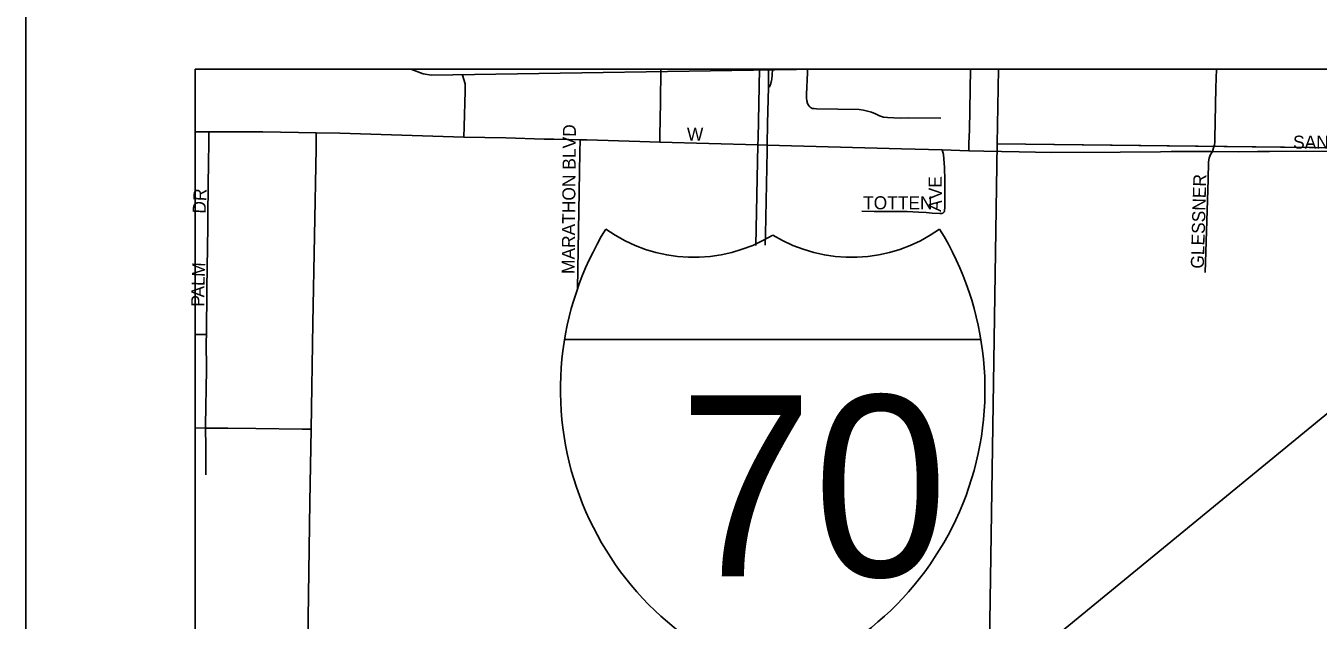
# Model space of a CAD drawing. Extents: x 0 to 68, y 0 to 52.9.
# Drawn here: x 24.501 to 25.41, y 20.474 to 20.892 of the extents above; entities that cross this region are included whole.
import ezdxf

# ---------------------------------------------------------------- set-up
doc = ezdxf.new("R2010")
doc.units = 0
for name, color, linetype in [('Default', 7, 'Continuous'), ('GM_X_County_Road', 7, 'Continuous'), ('GM_X_Township_Subdivision', 7, 'Continuous'), ('GM_X_Township_Subdivision_Text', 7, 'Continuous'), ('SH_Data', 7, 'Continuous')]:
    doc.layers.add(name, color=color, linetype=linetype)

msp = doc.modelspace()

# ---------------------------------------------------------------- linework, layer by layer
at = {"layer": 'Default'}
for p, q in [((24.62058, 14.1085), (24.62058, 20.86142)), ((24.62058, 20.86142), (31.37351, 20.86142))]:
    msp.add_line(p, q, dxfattribs=at)
for points in [[(24.62058, 19.96571), (24.98945, 20.26939), (25.45371, 20.65004), (25.56044, 20.73802), (25.63412, 20.79854), (25.65848, 20.81858), (25.67713, 20.83417), (25.6891, 20.84475), (25.70121, 20.85575), (25.70724, 20.86142)], [(24.947, 20.81017), (24.94704, 20.81477), (24.94762, 20.83792), (24.94792, 20.86142)], [(25.02246, 20.80408), (25.02254, 20.80804), (25.02284, 20.82338), (25.02346, 20.84842), (25.02353, 20.86142)], [(25.02346, 20.84842), (25.02408, 20.84903), (25.02441, 20.84956), (25.02461, 20.8499), (25.02477, 20.85021), (25.02491, 20.8506), (25.02506, 20.85104), (25.02522, 20.85171), (25.02536, 20.85228), (25.02558, 20.85345), (25.02572, 20.85445), (25.02602, 20.8573), (25.02632, 20.86142)], [(25.05086, 20.86131), (25.05083, 20.85883), (25.05023, 20.84381), (25.05025, 20.84076), (25.05043, 20.83935), (25.05055, 20.83865), (25.05077, 20.83786), (25.05116, 20.83674), (25.05149, 20.83609), (25.05202, 20.83539), (25.05283, 20.83458), (25.0534, 20.83422), (25.05427, 20.83385), (25.05568, 20.83365), (25.05724, 20.83353), (25.08726, 20.83297), (25.0902, 20.83256), (25.09599, 20.83129), (25.09873, 20.83011), (25.10141, 20.82865), (25.10422, 20.82777), (25.10714, 20.82734), (25.11605, 20.82704), (25.12209, 20.82725), (25.14457, 20.82695)], [(25.1642, 20.80401), (25.16442, 20.80947), (25.16479, 20.81843), (25.16549, 20.86142)], [(26.15505, 20.86142), (26.1537, 20.79756), (25.18418, 20.80883), (25.18513, 20.86142)], [(25.3355, 20.80359), (25.33637, 20.80612), (25.33692, 20.80833), (25.33715, 20.81014), (25.33721, 20.81245), (25.33804, 20.84826), (25.33838, 20.86142)], [(24.8892, 20.70704), (24.89092, 20.80281), (24.89108, 20.81175)], [(24.93314, 20.81057), (24.947, 20.81017)], [(24.947, 20.81017), (25.01603, 20.80816), (25.02254, 20.80804), (25.11705, 20.80539), (25.14564, 20.80462)], [(25.08909, 20.76155), (25.09778, 20.76131), (25.11319, 20.76127), (25.12089, 20.76127), (25.12888, 20.76094), (25.13433, 20.76056), (25.13855, 20.76023), (25.14398, 20.75992), (25.14476, 20.75995), (25.14542, 20.76006), (25.14597, 20.76025), (25.14642, 20.76056), (25.14669, 20.76085), (25.14694, 20.76121), (25.1471, 20.7617), (25.14722, 20.7621), (25.14729, 20.76262), (25.14737, 20.76365), (25.14738, 20.76478), (25.14738, 20.76872), (25.14732, 20.78349), (25.14726, 20.79222), (25.14707, 20.79537), (25.1468, 20.79845), (25.14638, 20.80142), (25.14564, 20.80462)], [(25.14564, 20.80462), (25.1642, 20.80401)], [(25.1642, 20.80401), (25.17478, 20.80369), (25.1998, 20.80329)], [(25.17124, 19.96937), (25.18418, 20.80883), (26.0012, 20.79934)], [(25.1998, 20.80329), (25.22273, 20.80291), (25.27068, 20.80309), (25.29893, 20.80341)], [(25.29893, 20.80341), (25.30664, 20.8035), (25.3355, 20.80359)], [(25.33052, 20.71847), (25.33248, 20.78383), (25.33271, 20.79633), (25.33314, 20.79886), (25.3339, 20.80091), (25.3355, 20.80359)], [(25.3355, 20.80359), (25.35394, 20.80333), (25.36718, 20.80349), (25.37559, 20.80362), (25.41733, 20.80373), (25.46229, 20.8038), (25.46802, 20.80393), (25.47194, 20.80388)]]:
    msp.add_lwpolyline(points, dxfattribs=at)
at = {"layer": 'GM_X_County_Road'}
for points in [[(24.62058, 20.81747), (24.62999, 20.81743)], [(24.62999, 20.81743), (24.66813, 20.81728), (24.70563, 20.81674)], [(24.70193, 20.60824), (24.70309, 20.68282), (24.70542, 20.80564), (24.70563, 20.81674)], [(24.70563, 20.81674), (24.72205, 20.81651), (24.80926, 20.81368)], [(24.80926, 20.81368), (24.83886, 20.81304), (24.8658, 20.81224), (24.87268, 20.8121)], [(24.87268, 20.8121), (24.88325, 20.8119)], [(24.88325, 20.8119), (24.89108, 20.81175)], [(24.89108, 20.81175), (24.89577, 20.81166), (24.93314, 20.81057)], [(24.67836, 20.23769), (24.68065, 20.24228), (24.68176, 20.24486), (24.68405, 20.25083), (24.68551, 20.255), (24.68731, 20.26008), (24.68863, 20.26439), (24.69134, 20.27476), (24.69308, 20.28282), (24.69336, 20.2847), (24.69523, 20.29758), (24.69667, 20.31971), (24.69683, 20.32498), (24.69728, 20.33399), (24.6989, 20.4102), (24.70113, 20.55699), (24.70193, 20.60824)]]:
    msp.add_lwpolyline(points, dxfattribs=at)
at = {"layer": 'GM_X_Township_Subdivision'}
for points in [[(25.05816, 20.86142), (24.78665, 20.85709), (24.78073, 20.85803), (24.77199, 20.86142)], [(24.80926, 20.81368), (24.80946, 20.82102), (24.81015, 20.84597), (24.81015, 20.85108), (24.80843, 20.85729)], [(24.62834, 20.67484), (24.62869, 20.70701), (24.62935, 20.75073), (24.62945, 20.75972), (24.6298, 20.79686), (24.62997, 20.80815), (24.62999, 20.81743)], [(24.62058, 20.67493), (24.62834, 20.67484)], [(24.62783, 20.60916), (24.62781, 20.61116), (24.62834, 20.6501), (24.62828, 20.66987), (24.62834, 20.67484)], [(24.62058, 20.6092), (24.62783, 20.60916)], [(24.62795, 20.57619), (24.62797, 20.59619), (24.62783, 20.60916)], [(24.62783, 20.60916), (24.64338, 20.60898), (24.66315, 20.6088), (24.69562, 20.60836), (24.70193, 20.60824)]]:
    msp.add_lwpolyline(points, dxfattribs=at)
at = {"layer": 'SH_Data'}
for p, q in [((24.50146, 21), (24.50146, 14)), ((24.8801, 20.67131), (25.17278, 20.67131))]:
    msp.add_line(p, q, dxfattribs=at)
for points in [[(25.01468, 20.73745), (25.01603, 20.80816), (25.01613, 20.81298), (25.01717, 20.86142)], [(25.02111, 20.73764), (25.02128, 20.74539), (25.02246, 20.80408)]]:
    msp.add_lwpolyline(points, dxfattribs=at)
for centre, radius, start, end in [((25.09236, 20.63625), 0.21514, 148.38871, 252.15676), ((24.97095, 20.83525), 0.1061, 234.36939, 301.53214), ((25.08193, 20.83525), 0.1061, 238.46786, 305.63061), ((24.96052, 20.63625), 0.21514, 287.84324, 31.61129)]:
    msp.add_arc(centre, radius, start, end, dxfattribs=at)

# ---------------------------------------------------------------- texts
at = {"layer": 'Default'}
for s, height, rotation, p in [('MARATHON BLVD', 0.0091355, 89.53062, (24.88726, 20.71739)), ('W', 0.00914, 0.00001, (24.96616, 20.81116)), ('SANDUSKY', 0.009135, 0.00001, (25.39223, 20.80553)), ('E', 0.00914, 90.54645, (25.14525, 20.7781)), ('GLESSNER', 0.009135, 88.3643, (25.32942, 20.72106)), ('V', 0.00914, 91.37873, (25.14545, 20.77009)), ('TOTTEN', 0.009135, 0.00001, (25.08996, 20.76292)), ('A', 0.00914, 85.14196, (25.14473, 20.761))]:
    msp.add_text(s, height=height, rotation=rotation, dxfattribs=at).set_placement(p)
at = {"layer": 'GM_X_Township_Subdivision_Text'}
for s, height, rotation, p in [('DR', 0.009135, 86.98841, (24.62771, 20.75968)), ('M', 0.00914, 87.52231, (24.62725, 20.71527)), ('L', 0.00914, 87.7869, (24.627, 20.70885)), ('A', 0.00914, 89.47536, (24.62693, 20.70089)), ('P', 0.00914, 89.75409, (24.6269, 20.69447))]:
    msp.add_text(s, height=height, rotation=rotation, dxfattribs=at).set_placement(p)
at = {"layer": 'SH_Data'}
msp.add_text('70', height=0.127231, dxfattribs=at).set_placement((24.96035, 20.50479))

doc.saveas('drawing.dxf')
